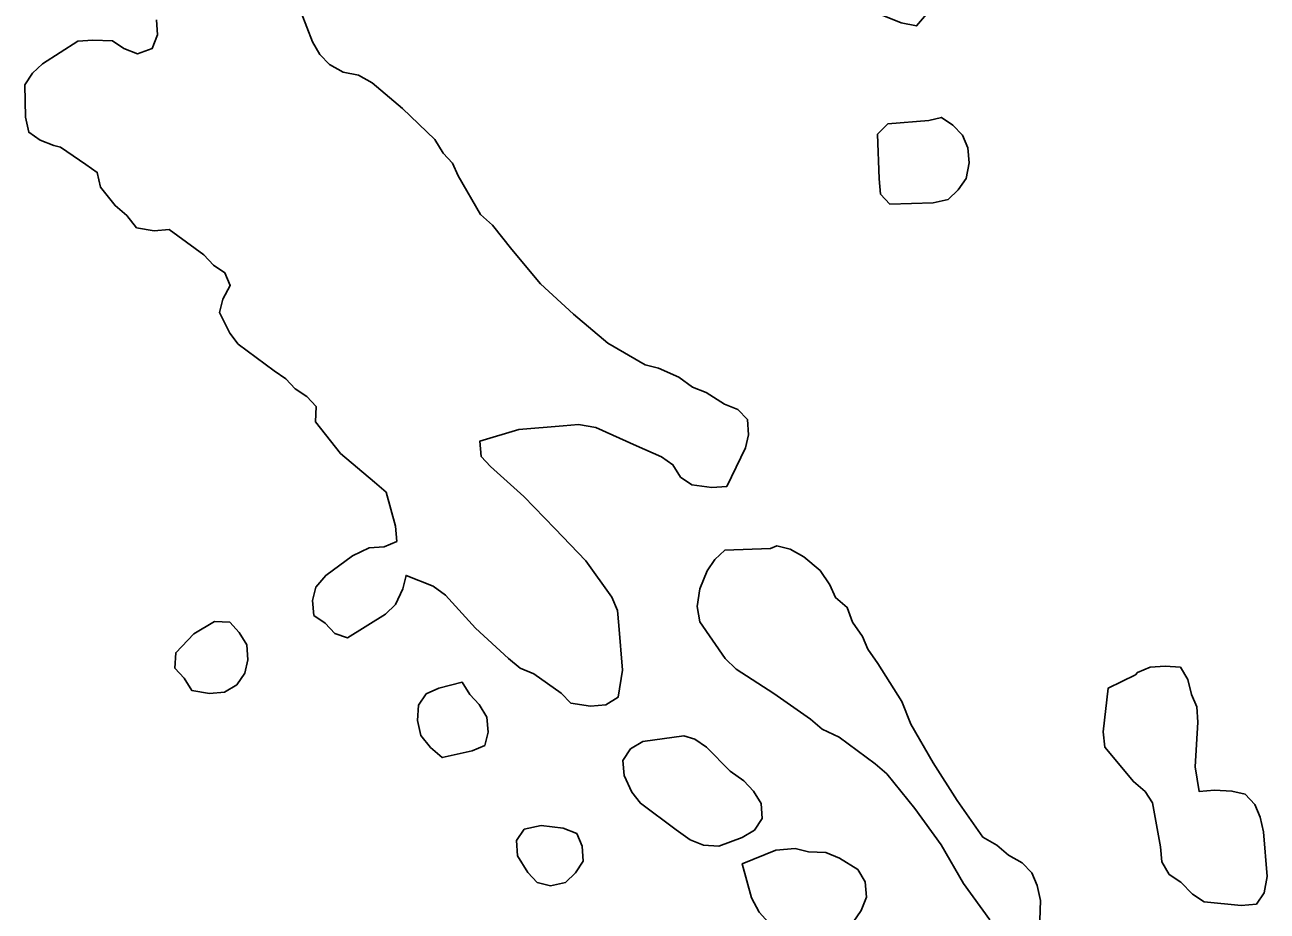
# Model space of a CAD drawing. Extents: x 643342 to 646936, y 5873857 to 5876103.
# Drawn here: x 645259.18 to 645286.95, y 5874501.44 to 5874521.25 of the extents above; entities that cross this region are included whole.
import ezdxf

# ---------------------------------------------------------------- set-up
doc = ezdxf.new("R2010")
doc.units = 0
doc.layers.add('Niveau 2', color=7, linetype='Continuous')

msp = doc.modelspace()

# ---------------------------------------------------------------- linework, layer by layer
at = {"layer": 'Niveau 2'}
for points in [[(645279.732, 5874522.542), (645279.74, 5874522.446), (645279.768, 5874522.108), (645279.598, 5874521.803), (645279.111, 5874521.229), (645278.766, 5874521.298), (645278.264, 5874521.5), (645278.051, 5874521.726), (645278.023, 5874522.064), (645277.989, 5874523.063), (645278.214, 5874523.294), (645278.672, 5874523.622), (645279.01, 5874523.65), (645279.355, 5874523.58), (645279.568, 5874523.355), (645279.732, 5874522.542)], [(645265.359, 5874521.533), (645265.607, 5874520.873), (645265.775, 5874520.595), (645265.988, 5874520.37), (645266.293, 5874520.2), (645266.639, 5874520.131), (645266.944, 5874519.961), (645267.622, 5874519.385), (645268.34, 5874518.688), (645268.529, 5874518.389), (645268.742, 5874518.164), (645268.862, 5874517.882), (645269.362, 5874517.016), (645269.633, 5874516.778), (645270.066, 5874516.23), (645270.707, 5874515.463), (645271.445, 5874514.789), (645272.207, 5874514.141), (645273.045, 5874513.654), (645273.342, 5874513.581), (645273.796, 5874513.375), (645274.105, 5874513.157), (645274.406, 5874513.036), (645274.816, 5874512.777), (645275.117, 5874512.656), (645275.33, 5874512.43), (645275.358, 5874512.092), (645275.285, 5874511.795), (645274.87, 5874510.935), (645274.532, 5874510.908), (645274.09, 5874510.97), (645273.833, 5874511.143), (645273.665, 5874511.421), (645273.408, 5874511.594), (645272.854, 5874511.841), (645271.941, 5874512.251), (645271.552, 5874512.319), (645271.214, 5874512.291), (645270.218, 5874512.211), (645269.349, 5874511.946), (645269.377, 5874511.608)], [(645259.974, 5874518.522), (645259.825, 5874518.559), (645259.524, 5874518.68), (645259.267, 5874518.854), (645259.191, 5874519.188), (645259.18, 5874519.915), (645259.353, 5874520.172), (645259.578, 5874520.385), (645260.363, 5874520.886), (645260.7, 5874520.913), (645261.138, 5874520.9), (645261.395, 5874520.726), (645261.696, 5874520.605), (645262.026, 5874520.729), (645262.147, 5874521.03), (645262.119, 5874521.368)], [(645279.382, 5874519.113), (645279.668, 5874519.185), (645279.925, 5874519.011), (645280.137, 5874518.786), (645280.258, 5874518.504), (645280.285, 5874518.166), (645280.217, 5874517.821), (645280.043, 5874517.564), (645279.818, 5874517.351), (645279.484, 5874517.276), (645278.516, 5874517.246), (645278.303, 5874517.471), (645278.275, 5874517.809), (645278.241, 5874518.809), (645278.466, 5874519.039), (645279.382, 5874519.113)], [(645269.377, 5874511.608), (645269.59, 5874511.382), (645270.331, 5874510.711), (645271.029, 5874509.995), (645271.717, 5874509.269), (645272.299, 5874508.456), (645272.427, 5874508.163), (645272.455, 5874507.825), (645272.537, 5874506.828), (645272.441, 5874506.221), (645272.163, 5874506.053), (645271.826, 5874506.025), (645271.384, 5874506.087), (645271.171, 5874506.312), (645270.553, 5874506.748), (645270.251, 5874506.869), (645269.99, 5874507.091), (645269.25, 5874507.763), (645268.582, 5874508.507), (645268.305, 5874508.704), (645267.702, 5874508.946), (645267.629, 5874508.649), (645267.464, 5874508.295), (645267.239, 5874508.083), (645266.395, 5874507.547), (645266.109, 5874507.651), (645265.896, 5874507.877), (645265.639, 5874508.051), (645265.612, 5874508.388), (645265.684, 5874508.686), (645265.906, 5874508.947), (645266.501, 5874509.383), (645266.875, 5874509.559), (645267.213, 5874509.587), (645267.494, 5874509.707), (645267.466, 5874510.045), (645267.258, 5874510.805), (645266.997, 5874511.027), (645266.235, 5874511.674), (645265.673, 5874512.377), (645265.693, 5874512.719), (645265.481, 5874512.944), (645265.224, 5874513.118), (645265.011, 5874513.344), (645264.754, 5874513.517), (645263.951, 5874514.113), (645263.762, 5874514.36), (645263.53, 5874514.827), (645263.603, 5874515.124), (645263.772, 5874515.429), (645263.651, 5874515.711), (645263.394, 5874515.885), (645263.182, 5874516.11), (645262.407, 5874516.679), (645262.069, 5874516.652), (645261.676, 5874516.717), (645261.459, 5874516.991), (645261.198, 5874517.213), (645260.873, 5874517.624), (645260.797, 5874517.957), (645260.54, 5874518.131), (645259.974, 5874518.522)], [(645280.751, 5874501.249), (645280.162, 5874502.057), (645279.66, 5874502.922), (645279.074, 5874503.732), (645278.446, 5874504.51), (645278.183, 5874504.733), (645277.38, 5874505.329), (645277.003, 5874505.512), (645276.742, 5874505.734), (645275.921, 5874506.305), (645275.081, 5874506.848), (645274.835, 5874507.086), (645274.265, 5874507.908), (645274.205, 5874508.249), (645274.27, 5874508.643), (645274.431, 5874509.045), (645274.604, 5874509.302), (645274.829, 5874509.514), (645275.846, 5874509.548)], [(645275.846, 5874509.548), (645275.987, 5874509.608), (645276.284, 5874509.535), (645276.589, 5874509.365), (645276.955, 5874509.055), (645277.175, 5874508.733), (645277.296, 5874508.451), (645277.557, 5874508.229), (645277.681, 5874507.899), (645277.902, 5874507.577), (645278.022, 5874507.295), (645278.242, 5874506.973), (645278.778, 5874506.129), (645278.984, 5874505.624), (645279.484, 5874504.758), (645280.02, 5874503.914), (645280.593, 5874503.094), (645280.906, 5874502.913), (645281.167, 5874502.691), (645281.472, 5874502.522), (645281.685, 5874502.296), (645281.805, 5874502.014), (645281.881, 5874501.68), (645281.869, 5874501.242)], [(645262.954, 5874507.639), (645263.417, 5874507.919), (645263.758, 5874507.898), (645263.971, 5874507.673), (645264.14, 5874507.395), (645264.167, 5874507.057), (645264.095, 5874506.76), (645263.921, 5874506.503), (645263.644, 5874506.334), (645263.306, 5874506.307), (645262.913, 5874506.372), (645262.744, 5874506.65), (645262.531, 5874506.876), (645262.552, 5874507.218), (645262.954, 5874507.639)], [(645284.004, 5874506.72), (645284.048, 5874506.772), (645284.329, 5874506.892), (645284.667, 5874506.919), (645285.009, 5874506.898), (645285.177, 5874506.62), (645285.253, 5874506.286), (645285.373, 5874506.005), (645285.401, 5874505.667), (645285.341, 5874504.669), (645285.431, 5874504.115), (645285.769, 5874504.142), (645286.159, 5874504.125), (645286.456, 5874504.052), (645286.669, 5874503.826), (645286.789, 5874503.544), (645286.865, 5874503.21), (645286.947, 5874502.214), (645286.88, 5874501.851), (645286.706, 5874501.594), (645286.369, 5874501.567), (645285.537, 5874501.645), (645285.28, 5874501.819), (645285.015, 5874502.089), (645284.758, 5874502.262), (645284.59, 5874502.54), (645284.562, 5874502.878), (645284.386, 5874503.863), (645284.218, 5874504.113), (645283.957, 5874504.335), (645283.316, 5874505.103), (645283.283, 5874505.447), (645283.396, 5874506.428), (645284.004, 5874506.72)], [(645268.432, 5874506.422), (645268.954, 5874506.561), (645269.123, 5874506.283), (645269.336, 5874506.057), (645269.504, 5874505.78), (645269.532, 5874505.442), (645269.459, 5874505.144), (645269.178, 5874505.024), (645268.51, 5874504.873), (645268.249, 5874505.095), (645268.033, 5874505.369), (645267.957, 5874505.703), (645267.977, 5874506.045), (645268.15, 5874506.302), (645268.432, 5874506.422)], [(645273.908, 5874505.359), (645274.157, 5874505.282), (645274.414, 5874505.108), (645274.944, 5874504.568), (645275.253, 5874504.35), (645275.466, 5874504.125), (645275.634, 5874503.847), (645275.662, 5874503.509), (645275.489, 5874503.252), (645275.211, 5874503.084), (645274.693, 5874502.896), (645274.351, 5874502.917), (645274.05, 5874503.038), (645273.741, 5874503.256), (645272.937, 5874503.852), (645272.749, 5874504.099), (645272.573, 5874504.473), (645272.545, 5874504.811), (645272.718, 5874505.068), (645272.996, 5874505.236), (645273.908, 5874505.359)], [(645270.723, 5874503.352), (645271.213, 5874503.295), (645271.514, 5874503.173), (645271.634, 5874502.891), (645271.662, 5874502.554), (645271.489, 5874502.297), (645271.264, 5874502.084), (645270.93, 5874502.008), (645270.633, 5874502.082), (645270.42, 5874502.307), (645270.195, 5874502.678), (645270.168, 5874503.016), (645270.341, 5874503.273), (645270.723, 5874503.352)], [(645275.963, 5874502.805), (645276.397, 5874502.84), (645276.694, 5874502.767), (645277.084, 5874502.75), (645277.385, 5874502.628), (645277.795, 5874502.37), (645277.963, 5874502.092), (645277.991, 5874501.754), (645277.87, 5874501.453), (645277.697, 5874501.196), (645277.427, 5874500.931), (645277.254, 5874500.674), (645276.917, 5874500.647), (645276.229, 5874500.737), (645275.972, 5874500.911), (645275.804, 5874501.188), (645275.591, 5874501.414), (645275.419, 5874501.74), (645275.211, 5874502.501), (645275.963, 5874502.805)]]:
    msp.add_lwpolyline(points, dxfattribs=at)

doc.saveas('drawing.dxf')
